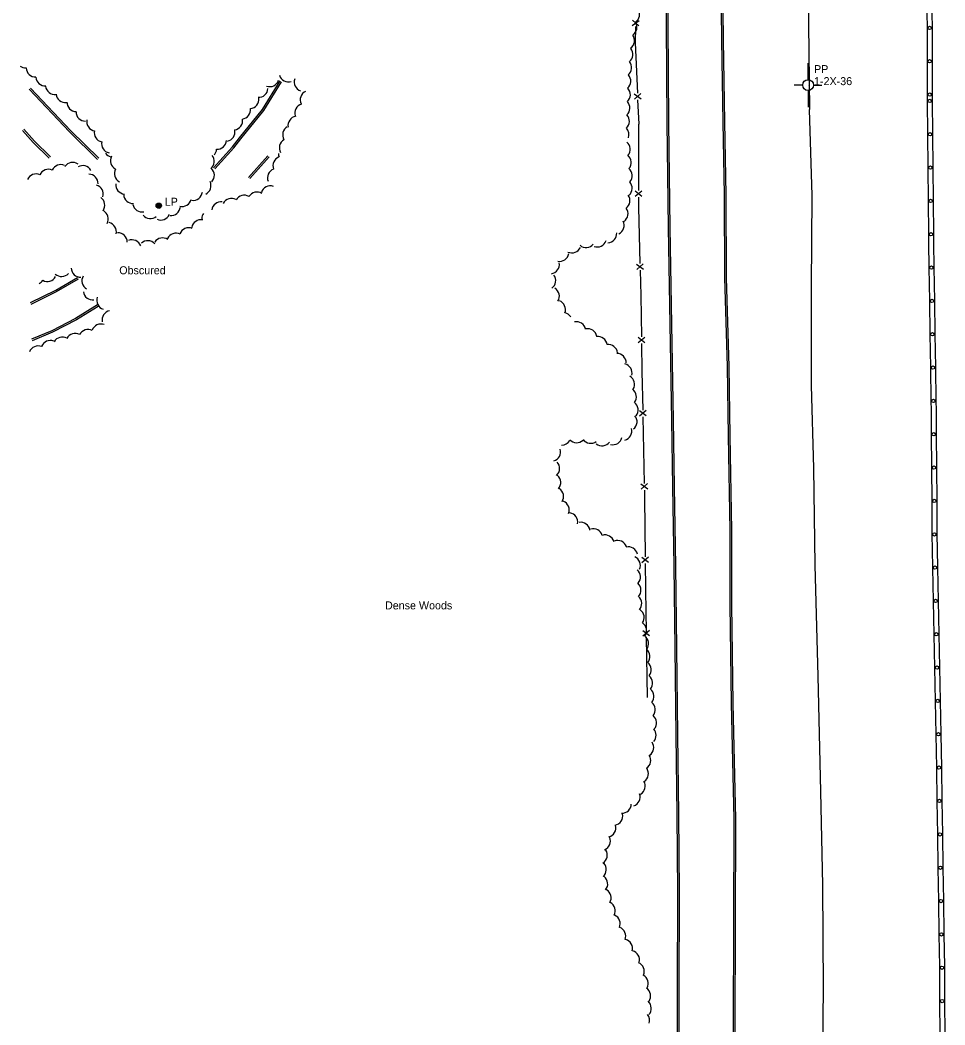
# Model space of a CAD drawing. Extents: x 2402803 to 2427059, y 6985292 to 6997652.
# Drawn here: x 2410176 to 2410731, y 6987479 to 6988082 of the extents above; entities that cross this region are included whole.
import ezdxf

# ---------------------------------------------------------------- set-up
doc = ezdxf.new("R2010")
doc.units = 0
for name, color, linetype in [('p_control ground ctrl', 7, 'Continuous'), ('p_road - paved curb', 7, 'Continuous'), ('p_road conc barrier', 7, 'Continuous'), ('p_structure fence', 7, 'Continuous'), ('p_utility manhole', 7, 'Continuous'), ('p_veg woods', 7, 'Continuous')]:
    doc.layers.add(name, color=color, linetype=linetype)

msp = doc.modelspace()

# ---------------------------------------------------------------- linework, layer by layer
at = {"layer": 'p_control ground ctrl'}
for p, q in [((2410648.62, 6988046.4), (2410648.64, 6988056.4)), ((2410645.38, 6988043.16), (2410640.38, 6988043.17)), ((2410648.62, 6988043.16), (2410648.62, 6988043.2)), ((2410651.86, 6988043.16), (2410656.86, 6988043.15)), ((2410648.62, 6988039.92), (2410648.6, 6988029.92))]:
    msp.add_line(p, q, dxfattribs=at)
msp.add_circle((2410648.62, 6988043.16), 3.24, dxfattribs=at)
at = {"layer": 'p_road - paved curb'}
for points in [[(2410493.87, 6989198.43), (2410503.47, 6989161.97), (2410513.82, 6989117.16), (2410528.53, 6989056.44), (2410539.88, 6989007.34), (2410551.22, 6988959.57), (2410561.69, 6988912.51), (2410571.03, 6988859.22), (2410576.32, 6988823.52), (2410582.49, 6988771.82), (2410587.48, 6988702), (2410589.68, 6988648.78), (2410590.19, 6988593.13), (2410591.05, 6988529.57), (2410592.15, 6988476.98), (2410592.86, 6988424.87), (2410593.71, 6988375.7), (2410594.15, 6988311.14), (2410595.39, 6988253.36), (2410595.41, 6988195.84), (2410596.13, 6988123.99), (2410596.75, 6988070.06), (2410597.44, 6988021.02)], [(2410494.84, 6989198.68), (2410504.44, 6989162.21), (2410514.79, 6989117.39), (2410529.5, 6989056.67), (2410540.85, 6989007.57), (2410552.19, 6988959.79), (2410562.67, 6988912.71), (2410572.02, 6988859.38), (2410577.31, 6988823.65), (2410583.49, 6988771.91), (2410588.48, 6988702.06), (2410590.68, 6988648.81), (2410591.19, 6988593.14), (2410592.05, 6988529.59), (2410593.15, 6988477), (2410593.86, 6988424.89), (2410594.71, 6988375.71), (2410595.15, 6988311.15), (2410596.39, 6988253.37), (2410596.41, 6988195.85), (2410597.13, 6988124), (2410597.75, 6988070.07), (2410598.44, 6988021.03)], [(2410604.41, 6989190.05), (2410608.99, 6989126.7), (2410614.38, 6989060.68), (2410620.58, 6989000.09), (2410625.94, 6988945.29), (2410629.94, 6988889.15), (2410636.93, 6988796.85), (2410640.95, 6988728.68), (2410641.77, 6988669.55), (2410642.72, 6988599.6), (2410644.91, 6988518.64), (2410645.73, 6988422), (2410646.23, 6988349.7), (2410646.99, 6988272.43), (2410647.78, 6988195.06), (2410648.38, 6988114.13), (2410649.56, 6988028.61)], [(2410565.21, 6988020.5), (2410564.73, 6988079.84), (2410564.27, 6988125.88), (2410562.89, 6988177.53), (2410563.09, 6988232.21), (2410562.42, 6988274.4), (2410561.42, 6988323.01), (2410561.54, 6988365.22), (2410560.29, 6988423.03), (2410559.8, 6988468.25), (2410559.18, 6988488.38), (2410553.78, 6988494.54), (2410549.42, 6988497.48), (2410544.04, 6988498.66), (2410534.92, 6988497.08)], [(2410564.21, 6988020.49), (2410563.73, 6988079.83), (2410563.54, 6988098.79)], [(2410181.59, 6988040.67), (2410205.81, 6988015.09), (2410222.56, 6987998.54)], [(2410182.32, 6988041.36), (2410206.52, 6988015.79), (2410223.26, 6987999.25)], [(2410307.77, 6988011.52), (2410321.46, 6988028.43), (2410332.06, 6988045.7)], [(2410308.55, 6988010.89), (2410322.28, 6988027.85), (2410332.91, 6988045.18)], [(2410596.08, 6986883.54), (2410602.72, 6986926.86), (2410609.11, 6986971.67), (2410615.36, 6987018.99), (2410622.2, 6987056.65), (2410628.31, 6987102.69), (2410634.73, 6987151.34), (2410640.79, 6987196.67), (2410645.48, 6987245.84), (2410649.62, 6987287.56), (2410652.58, 6987341.94), (2410655.43, 6987390.76), (2410657.19, 6987449.28), (2410657.95, 6987501.1), (2410657.44, 6987563.37), (2410656.32, 6987619.39), (2410654.64, 6987688.74), (2410652.82, 6987755.23), (2410652.05, 6987813.44), (2410650.64, 6987862.99), (2410650.72, 6987922.21), (2410651.13, 6987976.99), (2410649.56, 6988028.61)], [(2410194.24, 6988000.1), (2410184.76, 6988009.51), (2410178.28, 6988016.66)], [(2410546.58, 6987002.6), (2410548.92, 6987032.28), (2410553.01, 6987082.39), (2410555.55, 6987117.22), (2410558.8, 6987163.61), (2410562.56, 6987220.76), (2410565.15, 6987276.04), (2410566.69, 6987313.28), (2410567.86, 6987353.95), (2410568.93, 6987396.33), (2410570.03, 6987443.39), (2410570.42, 6987499.27), (2410570.48, 6987559.05), (2410570.04, 6987605.66), (2410569.58, 6987653.35), (2410568.91, 6987705.36), (2410568.35, 6987754.89), (2410567.55, 6987802.23), (2410566.96, 6987842.27), (2410566.21, 6987888.25), (2410564.94, 6987957.54), (2410564.21, 6988020.49)], [(2410571.03, 6987443.37), (2410571.42, 6987499.27), (2410571.48, 6987559.05), (2410571.04, 6987605.67), (2410570.58, 6987653.36), (2410569.91, 6987705.37), (2410569.35, 6987754.9), (2410568.55, 6987802.25), (2410567.96, 6987842.29), (2410567.21, 6987888.27), (2410565.94, 6987957.55), (2410565.21, 6988020.5)], [(2410597.44, 6988021.02), (2410598.36, 6987977.35), (2410598.59, 6987927.46), (2410600.02, 6987874.37), (2410600.67, 6987832.84), (2410601.61, 6987776.07), (2410601.74, 6987731.61), (2410602.54, 6987672.17), (2410604.05, 6987603.09), (2410603.9, 6987539.31), (2410603.79, 6987479.4), (2410602.87, 6987418.99), (2410601.82, 6987364.31), (2410600.72, 6987315.94), (2410597.52, 6987249.14), (2410594.54, 6987192.77), (2410590.59, 6987132.4), (2410586, 6987075.17), (2410581.41, 6987016.8), (2410577, 6986961.91), (2410572.76, 6986911.48), (2410569.61, 6986878.13)], [(2410598.44, 6988021.04), (2410599.36, 6987977.36), (2410599.59, 6987927.48), (2410601.02, 6987874.39), (2410601.67, 6987832.86), (2410602.61, 6987776.08), (2410602.74, 6987731.62), (2410603.54, 6987672.19), (2410605.05, 6987603.1), (2410604.9, 6987539.31), (2410604.79, 6987479.39), (2410603.87, 6987418.97), (2410602.82, 6987364.29), (2410601.72, 6987315.9), (2410598.52, 6987249.09), (2410595.54, 6987192.71), (2410591.59, 6987132.33), (2410587, 6987075.09), (2410582.41, 6987016.72), (2410578, 6986961.83), (2410573.76, 6986911.39), (2410570.61, 6986878.04)], [(2410193.54, 6987999.39), (2410184.04, 6988008.82), (2410177.54, 6988015.99)], [(2410292.08, 6987993.61), (2410303.43, 6988006.09), (2410307.77, 6988011.51)], [(2410292.82, 6987992.94), (2410304.19, 6988005.44), (2410308.55, 6988010.89)], [(2410324.69, 6988000.74), (2410313.07, 6987987.8)], [(2410325.43, 6988000.07), (2410313.81, 6987987.13)], [(2410182.29, 6987912.71), (2410197.55, 6987920.14), (2410210.52, 6987927.74)], [(2410182.73, 6987911.81), (2410198.02, 6987919.26), (2410211.03, 6987926.88)], [(2410222.46, 6987911.29), (2410209.36, 6987903.18), (2410195.14, 6987895.86), (2410182.95, 6987890.79)], [(2410222.99, 6987910.44), (2410209.85, 6987902.31), (2410195.56, 6987894.95), (2410183.33, 6987889.87)]]:
    msp.add_lwpolyline(points, dxfattribs=at)
at = {"layer": 'p_road conc barrier'}
for p, q in [((2410719.95, 6988077.44), (2410720, 6988057.44)), ((2410722.95, 6988077.45), (2410723, 6988057.45)), ((2410720, 6988057.44), (2410720.05, 6988037.44)), ((2410723, 6988057.45), (2410723.05, 6988037.45)), ((2410720.05, 6988037.44), (2410720.06, 6988033.58)), ((2410723.05, 6988037.45), (2410723.06, 6988033.58)), ((2410720.06, 6988033.68), (2410720.25, 6988013.68)), ((2410723.06, 6988033.7), (2410723.25, 6988013.7)), ((2410720.25, 6988013.68), (2410720.44, 6987993.68)), ((2410723.25, 6988013.7), (2410723.44, 6987993.71)), ((2410720.44, 6987993.68), (2410720.62, 6987973.68)), ((2410723.44, 6987993.71), (2410723.62, 6987973.71)), ((2410720.62, 6987973.68), (2410720.81, 6987953.68)), ((2410723.62, 6987973.71), (2410723.81, 6987953.71)), ((2410721.08, 6987933.68), (2410721.38, 6987913.69)), ((2410724.08, 6987933.73), (2410724.38, 6987913.73)), ((2410724.38, 6987913.73), (2410724.68, 6987893.74)), ((2410721.38, 6987913.69), (2410721.68, 6987893.69)), ((2410721.68, 6987893.69), (2410721.99, 6987873.69)), ((2410724.68, 6987893.74), (2410724.99, 6987873.74)), ((2410721.99, 6987873.69), (2410722.29, 6987853.7)), ((2410724.99, 6987873.74), (2410725.29, 6987853.74)), ((2410722.48, 6987833.7), (2410722.62, 6987813.7)), ((2410725.48, 6987833.72), (2410725.62, 6987813.72)), ((2410722.62, 6987813.7), (2410722.77, 6987793.7)), ((2410725.62, 6987813.72), (2410725.77, 6987793.72)), ((2410722.77, 6987793.7), (2410722.91, 6987773.7)), ((2410725.77, 6987793.72), (2410725.91, 6987773.72)), ((2410723.2, 6987753.71), (2410723.62, 6987733.71)), ((2410726.2, 6987753.77), (2410726.61, 6987733.78)), ((2410723.62, 6987733.71), (2410724.03, 6987713.72)), ((2410726.61, 6987733.78), (2410727.03, 6987713.78)), ((2410724.03, 6987713.72), (2410724.44, 6987693.73)), ((2410727.03, 6987713.78), (2410727.44, 6987693.79)), ((2410724.44, 6987693.73), (2410724.85, 6987673.74)), ((2410727.44, 6987693.79), (2410727.85, 6987673.8)), ((2410724.85, 6987673.74), (2410725.27, 6987653.74)), ((2410727.85, 6987673.8), (2410728.27, 6987653.8)), ((2410725.57, 6987633.75), (2410725.88, 6987613.75)), ((2410728.57, 6987633.79), (2410728.88, 6987613.79)), ((2410725.88, 6987613.75), (2410726.18, 6987593.75)), ((2410728.88, 6987613.79), (2410729.18, 6987593.8)), ((2410726.18, 6987593.75), (2410726.49, 6987573.75)), ((2410729.18, 6987593.8), (2410729.49, 6987573.8)), ((2410726.49, 6987573.75), (2410726.79, 6987553.76)), ((2410729.49, 6987573.8), (2410729.79, 6987553.8)), ((2410726.79, 6987553.76), (2410727.1, 6987533.76)), ((2410729.79, 6987553.8), (2410730.1, 6987533.81)), ((2410727.4, 6987513.76), (2410727.53, 6987493.77)), ((2410730.4, 6987513.78), (2410730.53, 6987493.79)), ((2410727.53, 6987493.77), (2410727.67, 6987473.77)), ((2410730.53, 6987493.79), (2410730.67, 6987473.79))]:
    msp.add_line(p, q, dxfattribs=at)
for points in [[(2410719.62, 6988097.44), (2410719.93, 6988086.31), (2410719.95, 6988077.44)], [(2410722.62, 6988097.52), (2410722.93, 6988086.35), (2410722.95, 6988077.45)], [(2410720.81, 6987953.68), (2410720.86, 6987948.42), (2410721.08, 6987933.68)], [(2410723.81, 6987953.71), (2410723.86, 6987948.46), (2410724.08, 6987933.73)], [(2410722.29, 6987853.7), (2410722.37, 6987848.2), (2410722.48, 6987833.7)], [(2410725.29, 6987853.74), (2410725.37, 6987848.24), (2410725.48, 6987833.72)], [(2410722.91, 6987773.7), (2410722.98, 6987764.47), (2410723.2, 6987753.71)], [(2410725.91, 6987773.72), (2410725.98, 6987764.51), (2410726.2, 6987753.77)], [(2410725.27, 6987653.74), (2410725.27, 6987653.58), (2410725.57, 6987633.75)], [(2410728.27, 6987653.8), (2410728.27, 6987653.64), (2410728.57, 6987633.79)], [(2410727.1, 6987533.76), (2410727.39, 6987514.5), (2410727.4, 6987513.76)], [(2410730.1, 6987533.81), (2410730.39, 6987514.54), (2410730.4, 6987513.78)]]:
    msp.add_lwpolyline(points, dxfattribs=at)
for centre in [(2410721.45, 6988077.45), (2410721.5, 6988057.45), (2410721.55, 6988037.45), (2410721.56, 6988033.69), (2410721.75, 6988013.69), (2410721.94, 6987993.69), (2410722.12, 6987973.69), (2410722.31, 6987953.69), (2410722.58, 6987933.71), (2410722.88, 6987913.71), (2410723.18, 6987893.71), (2410723.49, 6987873.72), (2410723.79, 6987853.72), (2410723.98, 6987833.71), (2410724.12, 6987813.71), (2410724.27, 6987793.71), (2410724.41, 6987773.71), (2410724.7, 6987753.74), (2410725.11, 6987733.75), (2410725.53, 6987713.75), (2410725.94, 6987693.76), (2410726.35, 6987673.77), (2410726.77, 6987653.77), (2410727.07, 6987633.77), (2410727.38, 6987613.77), (2410727.68, 6987593.77), (2410727.99, 6987573.78), (2410728.29, 6987553.78), (2410728.6, 6987533.78), (2410728.9, 6987513.77), (2410729.03, 6987493.78)]:
    msp.add_circle(centre, 1, dxfattribs=at)
at = {"layer": 'p_structure fence'}
for p, q in [((2410543.23, 6988078.86), (2410547.28, 6988081.99)), ((2410543.28, 6988082.06), (2410547.23, 6988078.79)), ((2410544.31, 6988038), (2410548.44, 6988034.97)), ((2410544.44, 6988034.8), (2410548.31, 6988038.16)), ((2410546.43, 6988034.29), (2410547.04, 6988019.63)), ((2410547.03, 6988019.76), (2410546.98, 6987979.96)), ((2410545.01, 6987979.77), (2410549.01, 6987976.56)), ((2410545.01, 6987976.57), (2410549.01, 6987979.76)), ((2410545.82, 6987935.82), (2410549.9, 6987932.72)), ((2410545.9, 6987932.62), (2410549.82, 6987935.92)), ((2410546.69, 6987891.96), (2410550.74, 6987888.82)), ((2410546.74, 6987888.76), (2410550.69, 6987892.02)), ((2410547.51, 6987848.04), (2410551.57, 6987844.92)), ((2410547.57, 6987844.84), (2410551.51, 6987848.12)), ((2410549.56, 6987844.28), (2410550.39, 6987804.29)), ((2410548.42, 6987804.05), (2410552.49, 6987800.94)), ((2410548.49, 6987800.85), (2410552.42, 6987804.14)), ((2410548.97, 6987760.08), (2410553, 6987756.92)), ((2410549, 6987756.88), (2410552.97, 6987760.12)), ((2410549.49, 6987716.07), (2410553.54, 6987712.94)), ((2410549.54, 6987712.87), (2410553.49, 6987716.14)), ((2410551.52, 6987712.3), (2410552.11, 6987675.9))]:
    msp.add_line(p, q, dxfattribs=at)
for points in [[(2410545.19, 6988078.23), (2410545.02, 6988068.56), (2410546.27, 6988038.28)], [(2410546.98, 6987975.98), (2410546.97, 6987969.92), (2410547.79, 6987936.07)], [(2410547.88, 6987932.07), (2410548.25, 6987916.9), (2410548.65, 6987892.19)], [(2410548.72, 6987888.2), (2410548.99, 6987871.43), (2410549.47, 6987848.28)], [(2410550.47, 6987800.3), (2410550.57, 6987795.67), (2410550.94, 6987760.3)], [(2410550.98, 6987756.3), (2410551.29, 6987726.69), (2410551.46, 6987716.3)]]:
    msp.add_lwpolyline(points, dxfattribs=at)
at = {"layer": 'p_utility manhole'}
for radius in [1.6, 1.3, 1, 0.539, 0.192]:
    msp.add_circle((2410259.26, 6987970.8), radius, dxfattribs=at)
at = {"layer": 'p_veg woods'}
for centre, start, end in [((2410541.91, 6988085.62), 304.13722, 34.13722), ((2410540.32, 6988077.82), 303.58406, 33.58406), ((2410538.88, 6988069.84), 305.08878, 35.08878), ((2410537.97, 6988061.66), 308.38797, 38.38797), ((2410179.53, 6988059.1), 232.76658, 272.34771), ((2410185.39, 6988053.7), 182.34771, 272.34771), ((2410537.14, 6988053.64), 309.27422, 39.27422), ((2410191.14, 6988048.33), 183.947, 273.947), ((2410337.08, 6988050.71), 197.06924, 287.06924), ((2410346.11, 6988045.01), 160.72905, 250.72905), ((2410536.65, 6988045.48), 311.81594, 41.81594), ((2410197, 6988043.13), 186.06789, 276.06789), ((2410319.1, 6988041.47), 266.72547, 356.72547), ((2410325.71, 6988047.87), 251.06458, 341.06458), ((2410536.41, 6988037.41), 312.96736, 42.96736), ((2410203.27, 6988038.32), 186.27825, 276.27825), ((2410313.7, 6988034.74), 275.46147, 5.46147), ((2410349.72, 6988034.28), 115.04623, 205.04623), ((2410209.82, 6988032.94), 179.32107, 269.32107), ((2410308.68, 6988028.4), 277.04583, 7.04583), ((2410346.48, 6988026.34), 106.73352, 196.73352), ((2410536.13, 6988029.42), 312.96736, 42.96736), ((2410215.28, 6988027.19), 180.27464, 270.27464), ((2410221.74, 6988021.25), 169.61792, 259.61792), ((2410303.9, 6988021.86), 278.69422, 8.69422), ((2410342.4, 6988018.94), 100.20374, 190.20374), ((2410535.85, 6988021.43), 312.96736, 42.96736), ((2410299.27, 6988015.04), 282.30483, 12.30483), ((2410339.22, 6988013.26), 120.49135, 210.49135), ((2410535.56, 6988013.45), 340.59637, 42.96736), ((2410226.21, 6988014.66), 168.52601, 258.52601), ((2410337.21, 6988005.51), 120.49135, 210.49135), ((2410230.57, 6988008.08), 168.52601, 258.52601), ((2410288.29, 6988004.97), 320.84999, 356.72379), ((2410294.26, 6988010.29), 266.72379, 356.72379), ((2410536.33, 6988004.74), 319.35491, 49.35491), ((2410231.93, 6988005.65), 216.36877, 255.0913), ((2410235.94, 6987997.81), 152.00604, 242.00604), ((2410286.89, 6987997.35), 310.37763, 40.37763), ((2410333.38, 6987994.83), 110.96188, 200.96188), ((2410336.64, 6988002.14), 180.4389, 200.96188), ((2410536.93, 6987996.77), 319.35491, 49.35491), ((2410193.06, 6987987), 65.65284, 155.65284), ((2410200.49, 6987989.8), 65.65284, 155.65284), ((2410207.61, 6987991.13), 55.25961, 145.25961), ((2410213.59, 6987989.21), 29.04886, 119.04886), ((2410238.27, 6987990.17), 152.16371, 242.16371), ((2410286.95, 6987989.07), 317.06421, 47.06421), ((2410330.12, 6987987.53), 110.96188, 200.96188), ((2410537.54, 6987988.81), 319.35491, 49.35491), ((2410185.63, 6987984.2), 65.65284, 155.65284), ((2410217.24, 6987984.1), 358.85702, 88.85702), ((2410220.3, 6987977.82), 343.44743, 73.44743), ((2410239.09, 6987983.46), 175.18553, 265.18553), ((2410284.93, 6987982.87), 296.04569, 26.04569), ((2410326.21, 6987977.03), 71.74128, 161.74128), ((2410537.49, 6987981.3), 312.50989, 42.50989), ((2410221.22, 6987971.1), 324.70351, 54.70351), ((2410243.89, 6987977.74), 182.41312, 272.41312), ((2410273.23, 6987976.02), 255.80669, 345.80669), ((2410279.8, 6987979.65), 263.08682, 353.08682), ((2410302.96, 6987969.56), 62.50593, 152.50592), ((2410310.55, 6987971.47), 60.01071, 150.01071), ((2410318.18, 6987973.39), 58.7717, 148.7717), ((2410536.17, 6987973.86), 306.23944, 36.23944), ((2410249.22, 6987972.72), 191.97876, 281.97876), ((2410266.6, 6987970.59), 264.07488, 354.07488), ((2410296.68, 6987967.58), 82.97598, 172.97598), ((2410535, 6987965.98), 305.85941, 35.85941), ((2410223.29, 6987962.92), 331.06532, 61.06532), ((2410254.21, 6987968.81), 219.31238, 309.31237), ((2410260.44, 6987967.84), 246.67705, 336.67705), ((2410284.59, 6987956.73), 79.40479, 169.40479), ((2410290.7, 6987962.9), 143.74238, 178.88501), ((2410228.17, 6987955.17), 346.58039, 76.58039), ((2410277.24, 6987951.96), 68.59218, 158.59218), ((2410532.66, 6987958.98), 296.70125, 26.70125), ((2410234.71, 6987948.91), 1.03597, 91.03597), ((2410243.17, 6987944.7), 21.40052, 111.40052), ((2410261.52, 6987945.87), 56.27219, 146.27219), ((2410269.6, 6987948.66), 63.93558, 153.93558), ((2410522.12, 6987951.69), 251.09805, 341.09805), ((2410528.24, 6987954.24), 273.30021, 3.30021), ((2410252.74, 6987944.17), 43.24472, 133.24472), ((2410506.97, 6987948.18), 245.43772, 335.43772), ((2410515.5, 6987951.42), 230.00748, 320.00748), ((2410499.49, 6987943.04), 260.54284, 350.54284), ((2410212.42, 6987933.54), 181.38161, 271.38161), ((2410493.83, 6987935.58), 279.20185, 9.20185), ((2410184.89, 6987929.12), 297.60253, 329.05172), ((2410192.45, 6987931.02), 241.31352, 331.31352), ((2410200.94, 6987934.02), 227.49866, 317.49866), ((2410218.81, 6987925.77), 149.97262, 239.97262), ((2410491.64, 6987925.89), 306.5233, 36.5233), ((2410493.82, 6987916.52), 328.36833, 58.36833), ((2410219.69, 6987919.92), 187.19627, 277.19627), ((2410227.74, 6987914.09), 161.23949, 251.23949), ((2410497.5, 6987908.54), 339.16349, 69.16349), ((2410230.89, 6987902.33), 102.24614, 192.24614), ((2410501.47, 6987901.14), 31.53348, 75.1775), ((2410216.74, 6987890.89), 62.03407, 152.03407), ((2410224.66, 6987894.21), 70.67159, 160.67159), ((2410509.69, 6987895.61), 11.33419, 101.33419), ((2410516.36, 6987891.41), 10.73236, 100.73236), ((2410194.3, 6987884.36), 69.20252, 159.20252), ((2410201.37, 6987886.39), 60.07878, 150.07878), ((2410209.09, 6987888.55), 61.40242, 151.40242), ((2410522.56, 6987886.74), 8.26865, 98.26865), ((2410187.01, 6987881.08), 69.20252, 159.20252), ((2410528.77, 6987881.93), 7.07182, 97.07182), ((2410533.89, 6987876.6), 358.96157, 88.96157), ((2410537.45, 6987870.41), 346.43637, 76.43637), ((2410538.92, 6987863.69), 329.25549, 59.25549), ((2410540.04, 6987856.14), 324.05576, 54.05576), ((2410541.03, 6987848.39), 321.51296, 51.51296), ((2410540.42, 6987841.28), 309.12622, 39.12622), ((2410537.29, 6987835.74), 284.68466, 14.68466), ((2410500.87, 6987832.94), 269.91294, 328.75396), ((2410509.82, 6987834.32), 223.05798, 313.05798), ((2410518.25, 6987833.96), 216.49254, 306.49254), ((2410531.52, 6987833.1), 256.16741, 346.16741), ((2410494.57, 6987823.14), 286.66304, 16.66304), ((2410525.03, 6987832.45), 232.9093, 322.9093), ((2410493.97, 6987813.23), 312.67117, 42.67117), ((2410494.67, 6987804.79), 319.03877, 49.03877), ((2410496.37, 6987796.36), 327.66793, 57.66793), ((2410499.78, 6987788.29), 338.38421, 68.38421), ((2410504.87, 6987781.02), 350.52085, 80.52085), ((2410512.27, 6987775.29), 9.70929, 99.70929), ((2410519.82, 6987771.44), 16.7111, 106.7111), ((2410526.88, 6987767.7), 17.08548, 107.08548), ((2410534.4, 6987764.36), 20.84354, 110.84354), ((2410540.8, 6987760.57), 13.08844, 103.08844), ((2410542.4, 6987755.03), 336.39718, 66.39718), ((2410542.46, 6987748), 320.39282, 50.39282), ((2410542.75, 6987740.25), 316.84281, 46.84281), ((2410543.2, 6987732.13), 318.84215, 48.84215), ((2410544.69, 6987723.84), 324.78953, 54.78953), ((2410546.15, 6987715.93), 325.36535, 55.36535), ((2410547.33, 6987708.17), 323.23737, 53.23737), ((2410548.11, 6987700.36), 321.02338, 51.02338), ((2410548.95, 6987692.4), 321.02338, 51.02338), ((2410549.76, 6987684.46), 320.86746, 50.86746), ((2410550.57, 6987676.5), 320.81761, 50.81761), ((2410551.38, 6987668.54), 320.81761, 50.81761), ((2410552.06, 6987660.63), 319.9965, 49.9965), ((2410551.85, 6987653.22), 318.81057, 41.60995), ((2410550.4, 6987645.88), 304.18099, 34.18099), ((2410548.66, 6987638.19), 302.63454, 32.63454), ((2410547.22, 6987630.2), 304.44493, 34.44493), ((2410545.32, 6987622.72), 300.74623, 30.74623), ((2410542.26, 6987616.21), 289.11962, 19.11962), ((2410536.97, 6987612.04), 268.67874, 358.67874), ((2410531.83, 6987604.82), 281.37871, 11.37871), ((2410527.71, 6987597.66), 285.26356, 15.26356), ((2410524.46, 6987589.8), 292.40287, 22.40287), ((2410522.58, 6987581.28), 302.53499, 32.53499), ((2410521.98, 6987572.71), 311.01867, 41.01867), ((2410522.82, 6987564.04), 320.97222, 50.97222), ((2410524.87, 6987555.7), 329.24699, 59.24699), ((2410527.34, 6987547.87), 332.34064, 62.34064), ((2410530.32, 6987540.17), 335.93387, 65.93387), ((2410533.64, 6987532.65), 339.04773, 69.04773), ((2410537.74, 6987525.31), 344.94381, 74.94381), ((2410541.92, 6987518.47), 345.13679, 75.13679), ((2410544.73, 6987511.59), 336.92584, 66.92584), ((2410547.14, 6987504.23), 333.22538, 63.22538), ((2410548.56, 6987496.85), 326.12568, 56.12568), ((2410548.95, 6987489.4), 318.19768, 48.19768), ((2410547.96, 6987482.11), 342.54053, 38.5991)]:
    msp.add_arc(centre, 5.65, start, end, dxfattribs=at)

# ---------------------------------------------------------------- texts
at = {"layer": 'p_control ground ctrl'}
for s, p in [('  PP', (2410648.64, 6988050.33)), ('  1-2X-36', (2410648.64, 6988043.13))]:
    msp.add_text(s, height=4.8, dxfattribs=at).set_placement(p)
at = {"layer": 'p_utility manhole'}
msp.add_text('  LP', height=4.8, dxfattribs=at).set_placement((2410259.26, 6987970.8))
at = {"layer": 'p_veg woods'}
for s, p in [('Obscured', (2410235.57, 6987929.69)), ('Dense Woods', (2410394.94, 6987728.69))]:
    msp.add_text(s, height=4.8, dxfattribs=at).set_placement(p)

doc.saveas('drawing.dxf')
